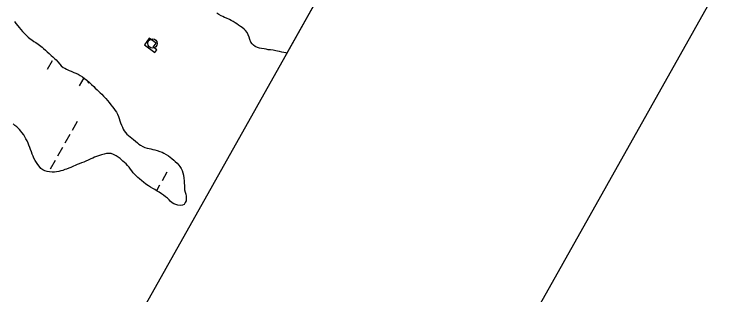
# Model space of a CAD drawing. Extents: x 3913936 to 3933962, y 195330 to 217741.
# Drawn here: x 3925814 to 3926985, y 199684 to 200135 of the extents above; entities that cross this region are included whole.
import ezdxf

# ---------------------------------------------------------------- set-up
doc = ezdxf.new("R2010")
doc.units = 0
for name, color, linetype in [('V-ANNO-SYMB', 7, 'Continuous'), ('V-CHAN-DOCK', 7, 'Continuous'), ('V-DOMW-TANK', 7, 'Continuous'), ('V-GRID-FRAM', 7, 'Continuous'), ('V-TOPO-SHOR', 7, 'Continuous'), ('V-WETL-SWMP', 7, 'Continuous')]:
    doc.layers.add(name, color=color, linetype=linetype)

msp = doc.modelspace()

# ---------------------------------------------------------------- linework, layer by layer
at = {"layer": 'V-ANNO-SYMB'}
msp.add_lwpolyline([(3922773, 216134.5), (3914667.3, 201715.1), (3924655.6, 196100.2), (3932761.3, 210519.7), (3922773, 216134.5)], dxfattribs=at)
at = {"layer": 'V-CHAN-DOCK'}
msp.add_lwpolyline([(3926023.2, 200086.4), (3926040.2, 200074.1), (3926043.4, 200078.5), (3926037.7, 200082.7), (3926042.2, 200088.9), (3926030.9, 200097.1)], close=True, dxfattribs=at)
at = {"layer": 'V-DOMW-TANK'}
msp.add_circle((3926036.4, 200088.7), 7.5, dxfattribs=at)
at = {"layer": 'V-GRID-FRAM'}
msp.add_lwpolyline([(3932010.3, 210315), (3924440.1, 196848.2), (3917917.6, 202110.6), (3924798.7, 214359), (3932010.3, 210315)], dxfattribs=at)
at = {"layer": 'V-TOPO-SHOR'}
for points in [[(3926252.8, 200072.8), (3926251.5, 200073.3), (3926248.4, 200074.1), (3926245, 200074.8), (3926241.3, 200075.7), (3926238, 200076.4), (3926235.1, 200077), (3926231.2, 200077.6), (3926226.9, 200078.2), (3926223, 200078.5), (3926219.7, 200079.3), (3926216.3, 200079.9), (3926212.1, 200080.8), (3926209.2, 200081.3), (3926205.7, 200082.2), (3926202.2, 200083.6), (3926199.1, 200086), (3926196.9, 200088.2), (3926194.9, 200090.9), (3926193.3, 200094.9), (3926192.2, 200098.6), (3926190.9, 200102.8), (3926189, 200106.3), (3926186.2, 200109.7), (3926184, 200111.9), (3926180.9, 200114.5), (3926178.3, 200116.3), (3926175.2, 200118.2), (3926172.2, 200120.3), (3926169.5, 200122.1), (3926166.6, 200123.9), (3926163.5, 200125.7), (3926160.4, 200127.4), (3926155.6, 200129.3), (3926152.7, 200130.6), (3926149.9, 200131.9), (3926147.2, 200133.2), (3926143.5, 200135.4), (3926140.4, 200137.7)], [(3925813.7, 200123.9), (3925816.1, 200121), (3925818.9, 200117.1), (3925821.2, 200114.5), (3925824.1, 200111.3), (3925826.9, 200107.9), (3925830.2, 200104.2), (3925832.4, 200101.9), (3925835.6, 200098.9), (3925839, 200096.2), (3925841.6, 200094.4), (3925844.8, 200091.9), (3925848, 200090.1), (3925851.7, 200087.7), (3925854.1, 200085.7), (3925858.3, 200082.6), (3925860.7, 200080.7), (3925864, 200077.7), (3925866.5, 200075.3), (3925869.9, 200072.3), (3925873.1, 200069), (3925875.5, 200066.9), (3925878.1, 200064.4), (3925880.8, 200062), (3925883.9, 200058.8), (3925886.8, 200055.3), (3925888.8, 200052.7), (3925892, 200050.1), (3925894.9, 200048.6), (3925897.8, 200047), (3925901.7, 200045.2), (3925905, 200043.7), (3925909.3, 200042), (3925912.7, 200040.7), (3925916.7, 200038.9), (3925919.8, 200037.2), (3925923.3, 200035), (3925926.8, 200032.3), (3925930.3, 200029.5), (3925934, 200026.3), (3925937.7, 200022.7), (3925941.5, 200019), (3925944.1, 200016.5), (3925946.9, 200013.9), (3925949.4, 200011.7), (3925952.1, 200009.1), (3925954.5, 200006.8), (3925957.5, 200003.7), (3925961, 199999.9), (3925963.6, 199996.8), (3925966.5, 199993.2), (3925969.4, 199989.7), (3925971.7, 199986.6), (3925973.8, 199984), (3925976.2, 199980.6), (3925978.1, 199977.8), (3925979.8, 199974.4), (3925981.4, 199970.9), (3925982.4, 199967.8), (3925983.6, 199964.1), (3925984.6, 199960.6), (3925986.1, 199957), (3925987.8, 199953.5), (3925989.3, 199950.6), (3925990.9, 199947.8)], [(3925823.8, 199947.4), (3925821.7, 199949.7), (3925819.5, 199951.8), (3925817.3, 199954), (3925814.3, 199956.4), (3925811.4, 199958.9)], [(3925917.9, 199894.6), (3925914.8, 199893.3), (3925911.6, 199891.8), (3925908.7, 199890.7), (3925904.4, 199888.6), (3925901.2, 199887.3), (3925897.8, 199886), (3925894.9, 199885.1), (3925891.6, 199883.9), (3925888.5, 199883), (3925885.3, 199882.2), (3925881.5, 199881.4), (3925878.3, 199881.1), (3925874.6, 199881), (3925870, 199881.5), (3925866.4, 199882), (3925862.6, 199883), (3925859.4, 199884.6), (3925856.4, 199887.1), (3925853.6, 199890.6), (3925851.3, 199893.5), (3925849, 199896.4), (3925847.1, 199899.7), (3925845.2, 199903.4), (3925843.8, 199906.7), (3925842.4, 199910.3), (3925841.1, 199914), (3925839.6, 199917.8), (3925838.3, 199921), (3925837, 199924.4), (3925835.6, 199927.7), (3925834, 199931.4), (3925832.3, 199934.8), (3925830.5, 199938.1), (3925828.7, 199941.1), (3925825.8, 199944.9), (3925823.8, 199947.4)], [(3925990.9, 199947.8), (3925993, 199945), (3925995.2, 199942.4), (3925997.4, 199940.2), (3926000.2, 199937.9), (3926003, 199935.8), (3926005.8, 199933.6), (3926008.8, 199931.2), (3926011.9, 199928.5), (3926014.5, 199926.3), (3926017.1, 199924.5), (3926020.9, 199922.6), (3926024, 199921), (3926027.5, 199919.9), (3926030.8, 199919.1), (3926033.8, 199918.6), (3926036.9, 199917.8), (3926040.3, 199917), (3926043.9, 199916), (3926048.1, 199914.6), (3926051.8, 199913.1), (3926054.9, 199911.5), (3926058.6, 199909.6), (3926062.2, 199907.1), (3926064.7, 199905.2), (3926067.3, 199903.1), (3926070.6, 199900.2), (3926073.1, 199898.1), (3926076, 199895.4), (3926078.6, 199892.4), (3926080.6, 199890), (3926082.6, 199887.1), (3926084, 199883.6), (3926085.2, 199879.9), (3926086.1, 199876), (3926086.9, 199871.6), (3926087.3, 199867.3)], [(3926087.3, 199867.3), (3926087.6, 199863.2), (3926087.8, 199859.7), (3926088, 199855.8), (3926088.2, 199852.7), (3926089.2, 199848.8), (3926090.2, 199845.7), (3926090.7, 199842.5), (3926090.9, 199838.6), (3926090.4, 199834.7), (3926089.3, 199831.9), (3926087.7, 199829), (3926084.8, 199827.8), (3926081.2, 199827.4), (3926077.4, 199827.7), (3926073.8, 199828.6), (3926070.7, 199830), (3926068, 199831.8), (3926065.1, 199834.3), (3926063, 199836.5), (3926060.4, 199838.9), (3926057.5, 199841.4), (3926054.2, 199843.7), (3926050.7, 199846.3), (3926047.3, 199848.6), (3926044, 199850.4), (3926040, 199853), (3926037, 199854.5), (3926033.2, 199856.8), (3926029.8, 199859.1), (3926025.8, 199861.9), (3926021.8, 199864.8), (3926019.2, 199866.9), (3926015.4, 199870), (3926012.8, 199872.4), (3926010.1, 199875), (3926007.9, 199877.3), (3926005.4, 199880.1), (3926003.1, 199883.1), (3926001, 199886), (3925998.6, 199889.1), (3925996.2, 199891.8), (3925993.8, 199894.4), (3925991.3, 199896.6), (3925988.7, 199898.8), (3925986.4, 199900.7), (3925984, 199902.8), (3925980.9, 199905.1), (3925977.7, 199907.4), (3925973.6, 199909.7), (3925969.6, 199910.9), (3925966, 199911.3), (3925962.1, 199910.9), (3925958.2, 199910.1), (3925954.2, 199909), (3925950.9, 199908), (3925947.5, 199906.8), (3925943, 199905), (3925940, 199903.7), (3925937, 199902.5), (3925932.8, 199900.6), (3925929, 199898.9), (3925925.6, 199897.4), (3925921.6, 199896.1), (3925917.9, 199894.6)]]:
    msp.add_lwpolyline(points, dxfattribs=at)
at = {"layer": 'V-WETL-SWMP'}
for p, q in [((3926333, 200215.5), (3926252.8, 200072.8)), ((3926147.2, 200133.2), (3926143.5, 200135.4)), ((3926149.9, 200131.9), (3926147.2, 200133.2)), ((3926152.7, 200130.6), (3926149.9, 200131.9)), ((3926155.6, 200129.3), (3926152.7, 200130.6)), ((3926160.4, 200127.4), (3926155.6, 200129.3)), ((3926163.5, 200125.7), (3926160.4, 200127.4)), ((3926166.6, 200123.9), (3926163.5, 200125.7)), ((3926169.5, 200122.1), (3926166.6, 200123.9)), ((3926172.2, 200120.3), (3926169.5, 200122.1)), ((3926175.2, 200118.2), (3926172.2, 200120.3)), ((3926178.3, 200116.3), (3926175.2, 200118.2)), ((3926180.9, 200114.5), (3926178.3, 200116.3)), ((3926184, 200111.9), (3926180.9, 200114.5)), ((3926186.2, 200109.7), (3926184, 200111.9)), ((3926189, 200106.3), (3926186.2, 200109.7)), ((3926190.9, 200102.8), (3926189, 200106.3)), ((3926192.2, 200098.6), (3926190.9, 200102.8)), ((3926193.3, 200094.9), (3926192.2, 200098.6)), ((3926194.9, 200090.9), (3926193.3, 200094.9)), ((3926196.9, 200088.2), (3926194.9, 200090.9)), ((3926199.1, 200086), (3926196.9, 200088.2)), ((3926202.2, 200083.6), (3926199.1, 200086)), ((3926205.7, 200082.2), (3926202.2, 200083.6)), ((3926209.2, 200081.3), (3926205.7, 200082.2)), ((3926212.1, 200080.8), (3926209.2, 200081.3)), ((3926216.3, 200079.9), (3926212.1, 200080.8)), ((3926219.7, 200079.3), (3926216.3, 200079.9)), ((3926223, 200078.5), (3926219.7, 200079.3)), ((3926226.9, 200078.2), (3926223, 200078.5)), ((3926231.2, 200077.6), (3926226.9, 200078.2)), ((3926235.1, 200077), (3926231.2, 200077.6)), ((3926238, 200076.4), (3926235.1, 200077)), ((3926241.3, 200075.7), (3926238, 200076.4)), ((3926245, 200074.8), (3926241.3, 200075.7)), ((3926248.4, 200074.1), (3926245, 200074.8)), ((3926251.5, 200073.3), (3926248.4, 200074.1)), ((3926252.8, 200072.8), (3926251.5, 200073.3)), ((3925874.6, 200060.7), (3925866.7, 200046.8)), ((3925925.4, 200033.4), (3925918.2, 200020.5)), ((3925914.6, 199962.5), (3925906.8, 199948.5)), ((3925902.9, 199941.6), (3925895, 199927.6)), ((3925891.1, 199920.6), (3925883.3, 199906.7)), ((3925879.4, 199899.7), (3925871.5, 199885.8)), ((3926059.6, 199881), (3926051.8, 199867)), ((3926047.9, 199860.1), (3926042.9, 199851.1))]:
    msp.add_line(p, q, dxfattribs=at)
for points in [[(3925813.7, 200123.9), (3925816.1, 200121), (3925818.9, 200117.1), (3925821.2, 200114.5), (3925824.1, 200111.3), (3925826.9, 200107.9), (3925830.2, 200104.2), (3925832.4, 200101.9), (3925835.6, 200098.9), (3925839, 200096.2), (3925841.6, 200094.4), (3925844.8, 200091.9), (3925848, 200090.1), (3925851.7, 200087.7), (3925854, 200085.7), (3925858.3, 200082.6), (3925860.7, 200080.7), (3925864, 200077.7), (3925866.5, 200075.3), (3925869.9, 200072.3), (3925873.1, 200069), (3925875.5, 200066.9), (3925878.1, 200064.4), (3925880.8, 200062), (3925883.9, 200058.8), (3925886.8, 200055.3), (3925888.8, 200052.7), (3925892, 200050.1), (3925894.9, 200048.6), (3925897.8, 200047), (3925901.7, 200045.2), (3925905, 200043.7), (3925909.3, 200042), (3925912.7, 200040.7), (3925916.7, 200038.9), (3925919.8, 200037.2), (3925923.3, 200035), (3925926.8, 200032.3), (3925930.3, 200029.5), (3925934, 200026.3), (3925937.7, 200022.7), (3925941.5, 200019), (3925944.1, 200016.5), (3925946.9, 200013.9), (3925949.4, 200011.7), (3925952.1, 200009.1), (3925954.5, 200006.8), (3925957.5, 200003.7), (3925961, 199999.9), (3925963.6, 199996.8), (3925966.5, 199993.2), (3925969.4, 199989.7), (3925971.7, 199986.6), (3925973.8, 199984), (3925976.2, 199980.6), (3925978.1, 199977.8), (3925979.8, 199974.4), (3925981.4, 199970.9), (3925982.4, 199967.8), (3925983.6, 199964.1), (3925984.6, 199960.6), (3925986.1, 199957), (3925987.8, 199953.5), (3925989.3, 199950.6), (3925990.9, 199947.8), (3925993, 199945), (3925995.2, 199942.4), (3925997.4, 199940.2), (3926000.2, 199937.9), (3926003, 199935.8), (3926005.8, 199933.6), (3926008.8, 199931.2), (3926011.9, 199928.5)], [(3925891.6, 199883.9), (3925888.5, 199883), (3925885.3, 199882.2), (3925881.5, 199881.4), (3925878.3, 199881.1), (3925874.6, 199881), (3925870, 199881.5), (3925866.4, 199882), (3925862.6, 199883), (3925859.4, 199884.6), (3925856.4, 199887.1), (3925853.6, 199890.6), (3925851.3, 199893.5), (3925849, 199896.4), (3925847.1, 199899.7), (3925845.2, 199903.4), (3925843.8, 199906.7), (3925842.4, 199910.3), (3925841.1, 199914), (3925839.6, 199917.8), (3925838.3, 199921), (3925837, 199924.4), (3925835.6, 199927.7), (3925834, 199931.4), (3925832.3, 199934.8), (3925830.5, 199938.1), (3925828.7, 199941.1), (3925825.8, 199944.9), (3925823.8, 199947.4), (3925821.7, 199949.7), (3925819.5, 199951.8), (3925817.3, 199954), (3925814.3, 199956.4), (3925811.4, 199958.9)], [(3926011.9, 199928.5), (3926014.5, 199926.3), (3926017.1, 199924.5), (3926020.9, 199922.6), (3926024, 199921), (3926027.5, 199919.9), (3926030.8, 199919.1), (3926033.8, 199918.6), (3926036.9, 199917.8), (3926040.3, 199917), (3926043.9, 199916), (3926048.1, 199914.6), (3926051.8, 199913.1), (3926054.9, 199911.5), (3926058.6, 199909.6), (3926062.2, 199907.1), (3926064.7, 199905.2), (3926067.3, 199903.1), (3926070.6, 199900.2), (3926073.1, 199898.1), (3926076, 199895.4), (3926078.6, 199892.4), (3926080.6, 199890), (3926082.6, 199887.1), (3926084, 199883.6), (3926085.2, 199879.9), (3926086.1, 199876), (3926086.9, 199871.6), (3926087.3, 199867.3), (3926087.6, 199863.2), (3926087.8, 199859.7), (3926088, 199855.8), (3926088.2, 199852.7), (3926089.2, 199848.8), (3926090.2, 199845.7), (3926090.7, 199842.5), (3926090.9, 199838.6), (3926090.4, 199834.7), (3926089.3, 199831.9), (3926087.7, 199829), (3926084.8, 199827.8), (3926081.2, 199827.4), (3926077.4, 199827.7), (3926073.8, 199828.6), (3926070.7, 199830), (3926068, 199831.8), (3926065.1, 199834.3), (3926063, 199836.5), (3926060.5, 199838.9), (3926057.5, 199841.4), (3926054.2, 199843.7), (3926050.7, 199846.3), (3926047.3, 199848.6), (3926044, 199850.4), (3926040, 199853), (3926037, 199854.5), (3926033.2, 199856.8), (3926029.8, 199859.1), (3926025.8, 199861.9), (3926021.8, 199864.8), (3926019.2, 199866.9), (3926015.4, 199870), (3926012.8, 199872.4), (3926010.1, 199875), (3926007.9, 199877.3), (3926005.4, 199880.1), (3926003.1, 199883.2), (3926001, 199886), (3925998.6, 199889.1), (3925996.2, 199891.8), (3925993.8, 199894.4), (3925991.3, 199896.6), (3925988.7, 199898.8), (3925986.4, 199900.7), (3925984, 199902.8), (3925980.9, 199905.1), (3925977.7, 199907.4), (3925973.6, 199909.7), (3925969.6, 199910.9), (3925966, 199911.3), (3925962.1, 199910.9), (3925958.2, 199910.1), (3925954.2, 199909), (3925950.9, 199908), (3925947.5, 199906.8), (3925943, 199905), (3925940, 199903.7), (3925937, 199902.5), (3925932.8, 199900.6), (3925929, 199898.9), (3925925.6, 199897.4), (3925921.6, 199896.1), (3925917.9, 199894.6), (3925914.8, 199893.3), (3925911.6, 199891.8), (3925908.7, 199890.7), (3925904.4, 199888.6), (3925901.2, 199887.3), (3925897.8, 199886), (3925894.9, 199885.1), (3925891.6, 199883.9)]]:
    msp.add_lwpolyline(points, dxfattribs=at)
msp.add_arc((3925917.1, 200018.1), 17.6, 19.8861, 37.742, dxfattribs=at)

doc.saveas('drawing.dxf')
